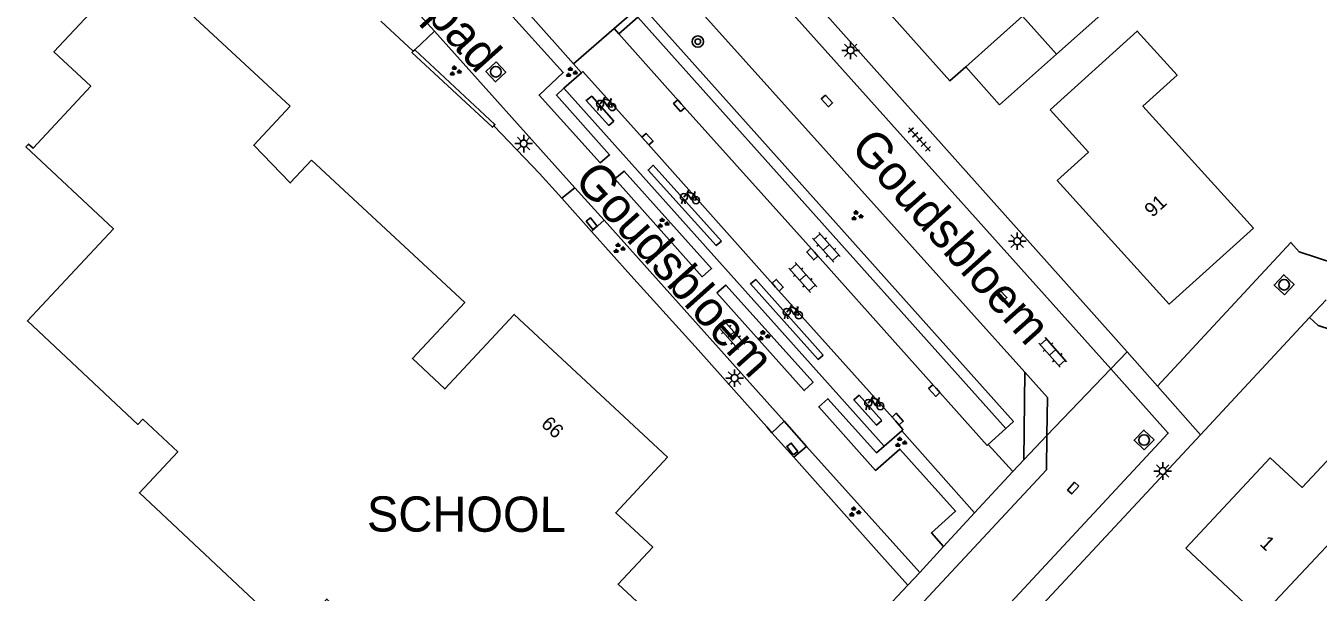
# Model space of a CAD drawing. Extents: x 136000 to 141014, y 402000 to 403500.
# Drawn here: x 137521 to 137612.8, y 402230.1 to 402270.3 of the extents above; entities that cross this region are included whole.
import ezdxf

# ---------------------------------------------------------------- set-up
doc = ezdxf.new("R2010")
doc.units = 0
for name, color, linetype in [('gg-afsc-erfafscheiding', 7, 'Continuous'), ('gg-afsc-hekwerk', 7, 'Continuous'), ('gg-afsc-muur', 7, 'Continuous'), ('gg-anno-huisnummerreeks BGT', 7, 'Continuous'), ('gg-anno-openbare ruimte label', 7, 'Continuous'), ('gg-bbg-gedigitaliseerde bebouwing', 7, 'Continuous'), ('gg-bbg-hoofdgebouw', 7, 'Continuous'), ('gg-bbg-luifel en loopbrug', 7, 'Continuous'), ('gg-knt-verharding', 7, 'Continuous'), ('gg-knt-verharding nz', 7, 'Continuous'), ('gt-anno-naam bijzondere bebouwing', 7, 'Continuous'), ('gt-grn-weggrens', 7, 'Continuous'), ('gt-symb-boom', 7, 'Continuous'), ('gt-symb-fietsenrek', 7, 'Continuous'), ('gt-symb-groenvak', 7, 'Continuous'), ('gt-symb-klinker verharding', 7, 'Continuous'), ('gt-symb-kolk', 7, 'Continuous'), ('gt-symb-kolk center center', 7, 'Continuous'), ('gt-symb-lichtmast', 7, 'Continuous'), ('gt-symb-rioolschacht', 7, 'Continuous'), ('gt-symb-tegel verharding', 7, 'Continuous')]:
    doc.layers.add(name, color=color, linetype=linetype)

# ---------------------------------------------------------------- blocks, each defined once
blk = doc.blocks.new('gt0-RS')
at = {"layer": 'gt-symb-rioolschacht'}
blk.add_lwpolyline([(-0.5, -0.5), (0.5, -0.5), (0.5, 0.5), (-0.5, 0.5)], close=True, dxfattribs=at)
blk.add_circle((0, 0), 0.375, dxfattribs=at)
blk = doc.blocks.new('gt0-LMAST')
at = {"layer": 'gt-symb-lichtmast'}
for p, q in [((-0.182, 0.173), (-0.447, 0.438)), ((-0.005, 0.246), (-0.005, 0.621)), ((0.172, 0.173), (0.437, 0.438)), ((-0.255, -0.004), (-0.63, -0.004)), ((-0.182, -0.181), (-0.447, -0.446)), ((-0.005, -0.254), (-0.005, -0.629)), ((0.437, -0.446), (0.172, -0.181)), ((0.245, -0.004), (0.62, -0.004))]:
    blk.add_line(p, q, dxfattribs=at)
blk.add_circle((-0.005, -0.004), 0.25, dxfattribs=at)
blk = doc.blocks.new('gt0-KOLKCC')
at = {"layer": 'gt-symb-kolk center center'}
blk.add_lwpolyline([(-0.375, 0.2), (0.375, 0.2), (0.375, -0.2), (-0.375, -0.2)], close=True, dxfattribs=at)
blk = doc.blocks.new('gt0-GRVAK')
at = {"layer": 'gt-symb-groenvak'}
for p, q in [((-0.11, 0.189), (-0.228, 0.24)), ((-0.182, 0.153), (0.088, 0.153)), ((-0.091, 0.211), (-0.156, 0.322)), ((-0.047, 0.214), (-0.047, 0.393)), ((-0.004, 0.211), (0.061, 0.322)), ((0.015, 0.189), (0.133, 0.24)), ((0.262, -0.052), (0.197, 0.059)), ((0.305, -0.049), (0.305, 0.13)), ((0.349, -0.052), (0.414, 0.059)), ((-0.245, -0.228), (-0.363, -0.177)), ((-0.318, -0.264), (-0.047, -0.264)), ((-0.226, -0.206), (-0.291, -0.095)), ((-0.183, -0.203), (-0.183, -0.024)), ((-0.139, -0.206), (-0.074, -0.095)), ((-0.12, -0.228), (-0.002, -0.177)), ((0.243, -0.074), (0.125, -0.023)), ((0.17, -0.11), (0.441, -0.11)), ((0.368, -0.074), (0.486, -0.023))]:
    blk.add_line(p, q, dxfattribs=at)
blk = doc.blocks.new('gt0-KOLK')
at = {"layer": 'gt-symb-kolk'}
blk.add_lwpolyline([(0, 0), (0.375, 0), (0.375, 0.4), (-0.375, 0.4), (-0.375, 0), (0, 0)], dxfattribs=at)
blk = doc.blocks.new('gt0-FREK')
at = {"layer": 'gt-symb-fietsenrek'}
for p, q in [((0.259, 0.762), (0.294, 0.823)), ((0.54, 0.335), (0.259, 0.762)), ((0.294, 0.823), (0.767, 0.714)), ((0.767, 0.714), (0.54, 0.335)), ((0.757, 0.841), (0.866, 0.816)), ((0.767, 0.714), (0.84, 0.822)), ((0.895, 0.252), (0.767, 0.714))]:
    blk.add_line(p, q, dxfattribs=at)
for points in [[(0.294, 0.823), (0.36, 0.937), (0.452, 0.935)], [(-0.124, 0), (-0.047, 0.312), (0.053, 0.312), (0.12, 0)], [(0.036, 0.476), (0.228, 0.708), (0.259, 0.762)], [(0.54, 0.335), (0.555, 0.305), (0.895, 0.252)]]:
    blk.add_lwpolyline(points, dxfattribs=at)
for centre in [(0.036, 0.476), (0.895, 0.252)]:
    blk.add_circle(centre, 0.252, dxfattribs=at)
blk = doc.blocks.new('gt0-KL1')
at = {"layer": 'gt-symb-klinker verharding'}
for p, q in [((-1.15, 0.3), (1.15, 0.3)), ((-1, -0.3), (-1, 0.3)), ((-0.5, 0.3), (-0.5, 0.45)), ((0, -0.3), (0, 0.3)), ((0.5, 0.3), (0.5, 0.45)), ((1, -0.3), (1, 0.3)), ((-1.15, -0.3), (1.15, -0.3)), ((-0.5, -0.45), (-0.5, -0.3)), ((0.5, -0.45), (0.5, -0.3))]:
    blk.add_line(p, q, dxfattribs=at)
blk = doc.blocks.new('gt0-TEG1')
at = {"layer": 'gt-symb-tegel verharding'}
for p, q in [((-1.125, 0), (1.125, 0)), ((-0.9, -0.25), (-0.9, 0.25)), ((-0.45, -0.25), (-0.45, 0.25)), ((0, -0.25), (0, 0.25)), ((0.45, -0.25), (0.45, 0.25)), ((0.9, -0.25), (0.9, 0.25))]:
    blk.add_line(p, q, dxfattribs=at)
blk = doc.blocks.new('gt0-BOOM')
at = {"layer": 'gt-symb-boom'}
for radius in [0.4, 0.2]:
    blk.add_circle((0, 0), radius, dxfattribs=at)

msp = doc.modelspace()

# ---------------------------------------------------------------- linework, layer by layer
at = {"layer": 'gg-afsc-erfafscheiding'}
msp.add_lwpolyline([(137635.781, 402238.038), (137630.651, 402243.161), (137612.748, 402248.99), (137612.141, 402249.553)], dxfattribs=at)
at = {"layer": 'gg-afsc-hekwerk'}
for p, q in [((137548.523, 402268.484), (137546.213, 402270.606)), ((137557.484, 402259.799), (137554.233, 402263.18)), ((137561.161, 402255.675), (137559.077, 402258.033)), ((137568.738, 402247.261), (137563.969, 402252.549)), ((137573.985, 402241.383), (137573.618, 402241.796)), ((137575.533, 402239.644), (137573.985, 402241.383)), ((137581.578, 402232.849), (137575.533, 402239.644))]:
    msp.add_line(p, q, dxfattribs=at)
at = {"layer": 'gg-afsc-muur'}
for p, q in [((137548.623, 402268.58), (137548.523, 402268.484)), ((137559.077, 402258.033), (137557.484, 402259.799)), ((137563.969, 402252.549), (137561.161, 402255.675)), ((137573.618, 402241.796), (137568.738, 402247.261)), ((137583.637, 402230.547), (137581.578, 402232.849)), ((137581.805, 402228.602), (137583.637, 402230.547))]:
    msp.add_line(p, q, dxfattribs=at)
for points in [[(137554.233, 402263.18), (137554.319, 402263.279), (137548.623, 402268.58)], [(137548.523, 402268.484), (137548.418, 402268.379), (137554.141, 402263.074), (137554.233, 402263.18)]]:
    msp.add_lwpolyline(points, dxfattribs=at)
at = {"layer": 'gg-bbg-gedigitaliseerde bebouwing'}
for points in [[(137593.731, 402264.309), (137599.911, 402269.904), (137602.744, 402266.775), (137600.32, 402264.581), (137608.17, 402255.91)], [(137632.194, 402231.928), (137629.642, 402229.146), (137622.262, 402235.916), (137617.89, 402231.15), (137614.4, 402234.42), (137608.61, 402228.25), (137603.37, 402233.17)]]:
    msp.add_lwpolyline(points, dxfattribs=at)
at = {"layer": 'gg-bbg-hoofdgebouw'}
for points in [[(137587.74, 402267.358), (137586.62, 402266.36), (137581.44, 402272.17), (137586.58, 402276.76), (137585.51, 402277.94), (137588.78, 402280.86), (137588.98, 402280.636)], [(137539.788, 402264.572), (137528.882, 402274.713), (137523.013, 402268.418), (137525.629, 402265.982), (137521.529, 402261.579), (137521.207, 402261.878), (137521.017, 402261.674)], [(137595.65, 402273.17), (137597.44, 402274.77), (137599.23, 402272.77), (137594.18, 402268.27)], [(137594.18, 402268.27), (137591.78, 402270.96), (137587.74, 402267.358)], [(137539.788, 402264.572), (137537.2, 402261.789), (137539.791, 402259.119), (137541.289, 402260.731)], [(137594.22, 402259.3), (137596.449, 402261.307), (137593.731, 402264.309)], [(137521.017, 402261.674), (137527.235, 402255.85), (137521.123, 402249.325), (137528.976, 402241.969), (137529.324, 402242.342), (137531.806, 402240.017), (137529.078, 402237.105), (137539.93, 402226.94)], [(137541.289, 402260.731), (137552.17, 402250.62), (137548.46, 402246.64), (137550.77, 402244.49), (137555.69, 402249.78), (137566.56, 402239.65), (137562.89, 402235.7), (137565.52, 402233.25), (137563.06, 402230.63), (137568.34, 402225.73), (137565.87, 402223.09), (137567.19, 402221.86), (137561.97, 402216.26), (137560.65, 402217.48), (137558.19, 402214.85), (137542.38, 402229.57), (137539.93, 402226.94)], [(137594.22, 402259.3), (137602.18, 402250.51), (137608.17, 402255.91)], [(137603.37, 402233.17), (137609.36, 402239.59), (137611.62, 402237.5), (137615.79, 402241.95)]]:
    msp.add_lwpolyline(points, dxfattribs=at)
at = {"layer": 'gg-bbg-luifel en loopbrug'}
for p, q in [((137590.145, 402264.665), (137594.18, 402268.27)), ((137587.74, 402267.358), (137590.145, 402264.665))]:
    msp.add_line(p, q, dxfattribs=at)
at = {"layer": 'gg-knt-verharding'}
for p, q in [((137574.212, 402275.118), (137596.678, 402249.964)), ((137556.835, 402271.004), (137559.886, 402267.584)), ((137548.623, 402268.58), (137550.024, 402269.902)), ((137550.024, 402269.902), (137559.982, 402258.778)), ((137560.457, 402266.944), (137559.217, 402265.843)), ((137559.886, 402267.584), (137560.457, 402266.944)), ((137559.982, 402258.778), (137559.077, 402258.033)), ((137561.161, 402255.675), (137562.075, 402256.48)), ((137562.075, 402256.48), (137574.855, 402242.203)), ((137613.32, 402250.82), (137612.141, 402249.553)), ((137599.195, 402247.113), (137596.678, 402249.964)), ((137612.141, 402249.553), (137604.393, 402241.228)), ((137601.343, 402244.681), (137599.195, 402247.113)), ((137591.853, 402239.446), (137591.927, 402245.683)), ((137604.393, 402241.228), (137601.343, 402244.681)), ((137574.855, 402242.203), (137573.985, 402241.383)), ((137581.939, 402240.432), (137583.195, 402241.524)), ((137583.195, 402241.524), (137588.366, 402235.699)), ((137590.586, 402241.686), (137589.327, 402240.551)), ((137575.533, 402239.644), (137576.435, 402240.41)), ((137576.435, 402240.41), (137584.476, 402231.444)), ((137589.327, 402240.551), (137591.078, 402238.615)), ((137591.078, 402238.615), (137591.853, 402239.446)), ((137588.366, 402235.699), (137586.152, 402233.308)), ((137584.476, 402231.444), (137583.637, 402230.547))]:
    msp.add_line(p, q, dxfattribs=at)
for points in [[(137573.173, 402275.326), (137573.051, 402273.829), (137598.04, 402245.906)], [(137559.217, 402265.843), (137558.68, 402265.359), (137562.451, 402261.113), (137561.784, 402260.546), (137557.457, 402265.362), (137559.161, 402266.956), (137554.921, 402271.643), (137555.693, 402272.285)], [(137591.927, 402245.683), (137567.94, 402272.396), (137565.204, 402272.191)], [(137564.692, 402271.748), (137591.129, 402242.175), (137590.586, 402241.686)], [(137562.817, 402259.404), (137563.485, 402259.965), (137569.692, 402253.04), (137569.034, 402252.461), (137562.817, 402259.404)], [(137601.343, 402244.681), (137610.82, 402254.89), (137611.41, 402254.23), (137615.306, 402252.954)], [(137570.061, 402251.321), (137570.72, 402251.861), (137576.906, 402244.959), (137576.271, 402244.367), (137570.061, 402251.321)], [(137598.04, 402245.906), (137602.117, 402241.35), (137583.476, 402221.294), (137567.807, 402204.481)], [(137586.152, 402233.308), (137585.308, 402234.267), (137587.023, 402235.809), (137583.067, 402240.223), (137581.341, 402238.707), (137577.31, 402243.215), (137577.959, 402243.79), (137581.397, 402239.96), (137581.939, 402240.432)], [(137604.393, 402241.228), (137558.02, 402191.4), (137542.996, 402165.337)]]:
    msp.add_lwpolyline(points, dxfattribs=at)
at = {"layer": 'gg-knt-verharding nz'}
for p, q in [((137581.939, 402240.432), (137559.217, 402265.843)), ((137593.506, 402241.172), (137593.476, 402238.736)), ((137588.366, 402235.699), (137591.078, 402238.615))]:
    msp.add_line(p, q, dxfattribs=at)
for points in [[(137590.586, 402241.686), (137564.473, 402270.884), (137563.115, 402269.709)], [(137563.115, 402269.709), (137567.542, 402264.742), (137576.998, 402254.195), (137589.249, 402240.483), (137589.327, 402240.551)], [(137560.457, 402266.944), (137560.546, 402267.023), (137564.996, 402262.093), (137574.241, 402251.719), (137582.76, 402242.212), (137583.285, 402241.602), (137583.195, 402241.524)], [(137562.759, 402263.514), (137562.397, 402263.206), (137560.793, 402264.962), (137561.188, 402265.276), (137562.759, 402263.514)], [(137570.397, 402254.985), (137570.024, 402254.665), (137565.19, 402260.035), (137565.555, 402260.379), (137570.397, 402254.985)], [(137577.629, 402246.891), (137577.257, 402246.58), (137572.457, 402251.951), (137572.827, 402252.252), (137577.629, 402246.891)], [(137591.927, 402245.683), (137593.539, 402243.888), (137593.506, 402241.172)], [(137581.79, 402242.245), (137581.41, 402241.916), (137579.793, 402243.715), (137580.171, 402244.044), (137581.79, 402242.245)], [(137593.476, 402238.736), (137553.19, 402195.49), (137553.31, 402195.34), (137548.872, 402187.647)]]:
    msp.add_lwpolyline(points, dxfattribs=at)
at = {"layer": 'gt-grn-weggrens'}
for p, q in [((137550.024, 402269.902), (137547.736, 402272.422)), ((137564.692, 402271.748), (137562.782, 402270.093)), ((137562.782, 402270.093), (137559.886, 402267.584)), ((137562.782, 402270.093), (137563.115, 402269.709)), ((137562.075, 402256.48), (137559.982, 402258.778)), ((137599.195, 402247.113), (137598.04, 402245.906)), ((137598.04, 402245.906), (137593.506, 402241.172)), ((137576.435, 402240.41), (137574.855, 402242.203)), ((137593.506, 402241.172), (137591.853, 402239.446)), ((137586.152, 402233.308), (137584.476, 402231.444))]:
    msp.add_line(p, q, dxfattribs=at)

# ---------------------------------------------------------------- block references
at = {"layer": 'gt-symb-boom'}
msp.add_blockref('gt0-BOOM', (137568.721, 402269.155), dxfattribs=at)
at = {"layer": 'gt-symb-fietsenrek'}
for p in [(137561.745, 402264.253), (137567.696, 402257.636), (137574.996, 402249.475), (137580.78, 402243.013)]:
    msp.add_blockref('gt0-FREK', p, dxfattribs=at)
at = {"layer": 'gt-symb-groenvak'}
for p in [(137551.48, 402267.054), (137559.725, 402266.971), (137566.235, 402256.258), (137579.993, 402256.78), (137563.108, 402254.47), (137573.382, 402248.258), (137583.099, 402240.691), (137579.834, 402235.753)]:
    msp.add_blockref('gt0-GRVAK', p, dxfattribs=at)
at = {"layer": 'gt-symb-klinker verharding'}
for p, rotation in [((137577.843, 402254.549), 131.75724702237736), ((137576.17, 402252.399), 131.7572470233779), ((137571.072, 402248.336), 131.7572470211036), ((137593.908, 402247.081), 131.75724702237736)]:
    msp.add_blockref('gt0-KL1', p, dxfattribs=dict(at, rotation=rotation))
at = {"layer": 'gt-symb-kolk'}
for p, rotation in [((137567.542, 402264.742), 131.67635773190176), ((137564.996, 402262.093), -47.91906958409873), ((137576.998, 402254.195), 131.88080981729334), ((137574.241, 402251.719), -48.323642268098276), ((137585.652, 402244.509), 132.40287881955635), ((137582.76, 402242.212), -48.16185074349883)]:
    msp.add_blockref('gt0-KOLK', p, dxfattribs=dict(at, rotation=rotation))
at = {"layer": 'gt-symb-kolk center center'}
for p, rotation in [((137577.887, 402264.941), -48.11919018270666), ((137561.187, 402256.221), 128.1765376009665), ((137590.258, 402251.107), -46.29643001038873), ((137575.421, 402240.224), 127.6035369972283), ((137595.365, 402237.447), -131.88080981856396)]:
    msp.add_blockref('gt0-KOLKCC', p, dxfattribs=dict(at, rotation=rotation))
at = {"layer": 'gt-symb-lichtmast'}
for p in [(137579.568, 402268.534), (137556.365, 402261.919), (137591.398, 402254.986), (137571.332, 402245.259), (137601.727, 402238.66)]:
    msp.add_blockref('gt0-LMAST', p, dxfattribs=at)
at = {"layer": 'gt-symb-rioolschacht'}
for p, rotation in [((137554.379, 402267.014), -137.22907135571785), ((137610.338, 402251.888), 47.10610926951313), ((137600.4, 402240.861), 46.05341047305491)]:
    msp.add_blockref('gt0-RS', p, dxfattribs=dict(at, rotation=rotation))
at = {"layer": 'gt-symb-tegel verharding', "rotation": -47.47195593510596}
msp.add_blockref('gt0-TEG1', (137584.453, 402262.196), dxfattribs=at)

# ---------------------------------------------------------------- texts
at = {"layer": 'gg-anno-huisnummerreeks BGT'}
for s, rotation, p in [('91', 42.2, (137600.985, 402256.631)), ('66', 317, (137557.529, 402241.916)), ('1', 317, (137608.552, 402233.429))]:
    msp.add_text(s, height=1, rotation=rotation, dxfattribs=at).set_placement(p)
at = {"layer": 'gg-anno-openbare ruimte label'}
for s, p in [('Goudsbloempad', (137536.738, 402285.081)), ('Goudsbloem', (137579.468, 402261.563)), ('Goudsbloem', (137559.847, 402259.247))]:
    msp.add_text(s, height=2.5, rotation=311.8, dxfattribs=at).set_placement(p)
at = {"layer": 'gt-anno-naam bijzondere bebouwing'}
msp.add_text('SCHOOL', height=2.5, rotation=359.88541, dxfattribs=at).set_placement((137545.228, 402234.363))

doc.saveas('drawing.dxf')
